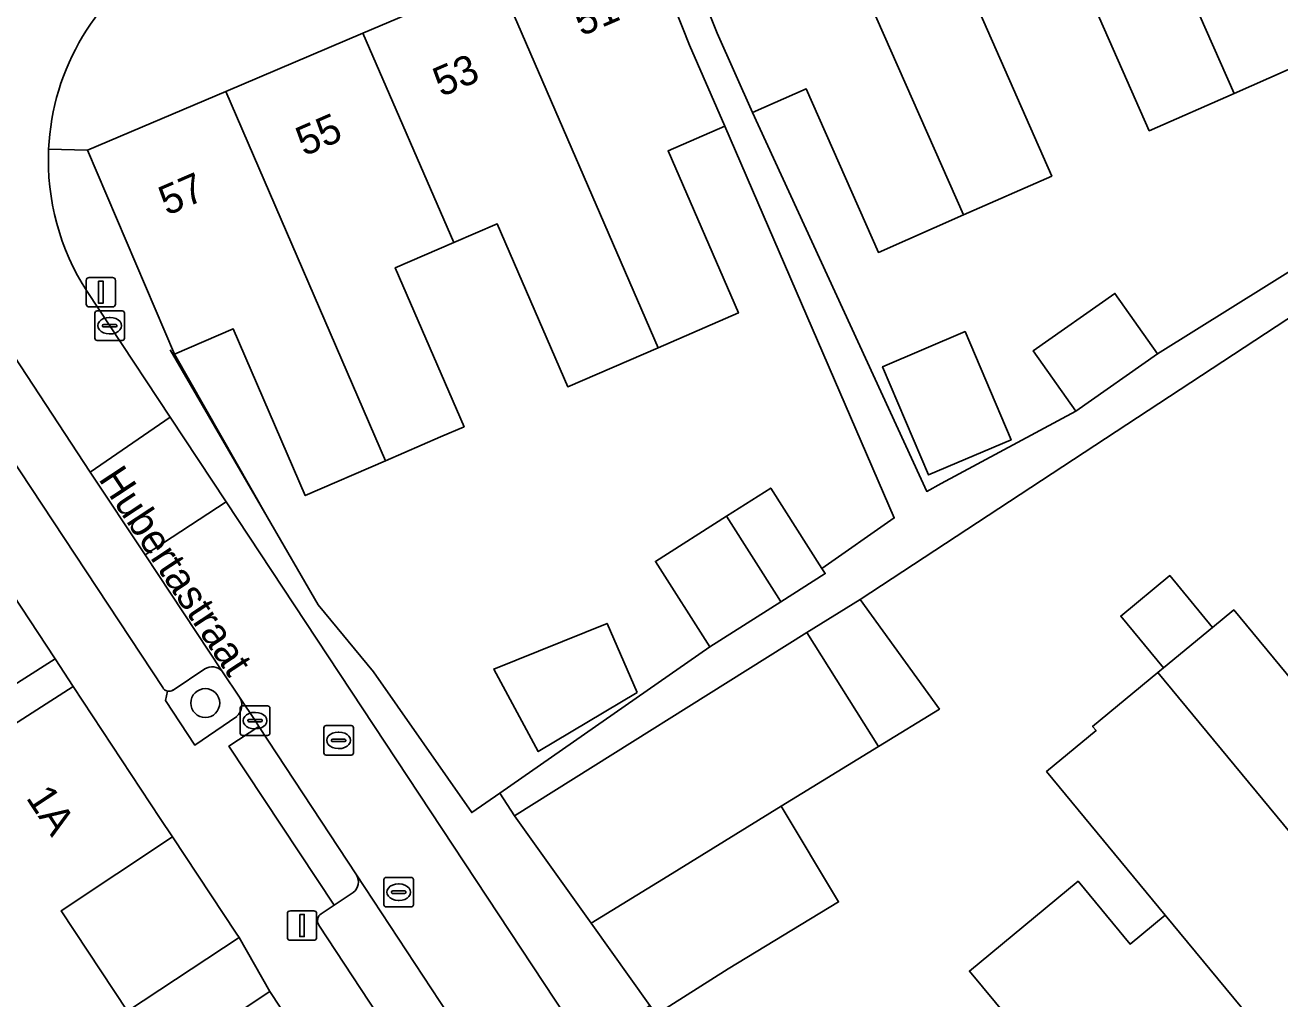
# Model space of a CAD drawing. Extents: x 159716 to 160783, y 383290 to 384031.
# Drawn here: x 160318.87 to 160361.4, y 383462.26 to 383495.28 of the extents above; entities that cross this region are included whole.
import ezdxf

# ---------------------------------------------------------------- set-up
doc = ezdxf.new("R2010")
doc.units = 0
for name, color, linetype in [('IMGEO_Boom', 7, 'Continuous'), ('IMGEO_Erf', 7, 'Continuous'), ('IMGEO_Groenvoorziening', 7, 'Continuous'), ('IMGEO_Kolk', 7, 'Continuous'), ('IMGEO_Lichtmast', 7, 'Continuous'), ('IMGEO_Muur', 7, 'Continuous'), ('IMGEO_Openbare_ruimte_label', 7, 'Continuous'), ('IMGEO_Pand', 7, 'Continuous'), ('IMGEO_Pand_nummerreeks', 7, 'Continuous'), ('IMGEO_Parkeervlak_open', 7, 'Continuous'), ('IMGEO_Rijbaan_lokaal_open', 7, 'Continuous'), ('IMGEO_Rioolput', 7, 'Continuous'), ('IMGEO_Voetpad_open', 7, 'Continuous')]:
    doc.layers.add(name, color=color, linetype=linetype)

msp = doc.modelspace()

# ---------------------------------------------------------------- linework, layer by layer
at = {"layer": 'IMGEO_Boom'}
msp.add_circle((160324.974, 383472.289), 0.489, dxfattribs=at)
at = {"layer": 'IMGEO_Erf'}
for points in [[(160361.957, 383500.643), (160360.479, 383500), (160360.284, 383499.915), (160362.78, 383494.253), (160359.848, 383492.96), (160356.969, 383491.691), (160354.525, 383497.235), (160352.802, 383496.475), (160351.193, 383495.766), (160353.666, 383490.157), (160350.674, 383488.838), (160347.79, 383487.566), (160345.344, 383493.113), (160343.517, 383492.308), (160349.426, 383479.467), (160349.919, 383479.732), (160354.477, 383482.181), (160353.035, 383484.235), (160355.803, 383486.177), (160357.244, 383484.124), (160368.603, 383491.221)], [(160377.174, 383495.494), (160347.169, 383475.795), (160349.856, 383472.083), (160347.792, 383470.815), (160344.494, 383468.789), (160346.437, 383465.549), (160342.694, 383463.274), (160340.259, 383461.73)], [(160352.636, 383461.069), (160350.873, 383463.203), (160354.558, 383466.248), (160356.321, 383464.114), (160357.509, 383465.095), (160353.487, 383469.965), (160355.169, 383471.354), (160355.05, 383471.498), (160357.26, 383473.324), (160357.454, 383473.484), (160356.003, 383475.24), (160357.661, 383476.61), (160359.112, 383474.854), (160359.831, 383475.448), (160363.807, 383470.636)], [(160316.163, 383470.065), (160320.501, 383472.85), (160319.888, 383473.788), (160315.517, 383471.013)], [(160320.906, 383458.365), (160327.156, 383462.508), (160326.123, 383464.339), (160322.334, 383461.84)]]:
    msp.add_lwpolyline(points, dxfattribs=at)
for points in [[(160342.579, 383491.845), (160340.662, 383491.015), (160343.043, 383485.516), (160340.32, 383484.337), (160337.259, 383483.012), (160334.865, 383488.541), (160333.393, 383487.904), (160331.413, 383487.047), (160333.748, 383481.655), (160332.951, 383481.31), (160331.087, 383480.503), (160328.362, 383479.323), (160325.914, 383484.979), (160323.925, 383484.119), (160327.07, 383478.603), (160328.805, 383475.616), (160330.671, 383473.35), (160334.004, 383468.573), (160334.955, 383469.237), (160342.078, 383474.19), (160340.232, 383477.09), (160342.639, 383478.622), (160344.139, 383479.577), (160345.872, 383476.854), (160348.328, 383478.567)], [(160350.728, 383484.882), (160352.286, 383481.211), (160349.486, 383480.023), (160347.928, 383483.693)], [(160339.607, 383472.649), (160336.259, 383470.644), (160334.749, 383473.441), (160338.593, 383474.99)], [(160323.863, 383467.752), (160320.084, 383465.243), (160322.334, 383461.84), (160326.123, 383464.339), (160326.025, 383464.488)]]:
    msp.add_lwpolyline(points, close=True, dxfattribs=at)
at = {"layer": 'IMGEO_Groenvoorziening'}
for points in [[(160324.961, 383473.449), (160323.88, 383472.731)], [(160326.155, 383472.455), (160325.54, 383473.378)], [(160323.693, 383472.693), (160323.629, 383472.374), (160324.618, 383470.866), (160326.038, 383471.836)]]:
    msp.add_lwpolyline(points, dxfattribs=at)
for centre, radius, start, end in [((160325.205, 383473.046), 0.472, 44.8031, 121.2149), ((160323.744, 383472.922), 0.234, 257.4672, 305.5059), ((160325.718, 383472.217), 0.497, 309.989, 28.6041)]:
    msp.add_arc(centre, radius, start, end, dxfattribs=at)
at = {"layer": 'IMGEO_Kolk'}
for p, q in [((160321.308, 383485.583), (160322.16, 383485.583)), ((160321.233, 383484.657), (160321.233, 383485.509)), ((160321.721, 383485.363), (160321.746, 383485.363)), ((160322.234, 383485.509), (160322.234, 383484.657)), ((160321.492, 383485.077), (160321.492, 383485.089)), ((160321.93, 383485.04), (160321.532, 383485.04)), ((160321.535, 383485.126), (160321.933, 383485.126)), ((160321.744, 383484.803), (160321.719, 383484.803)), ((160321.976, 383485.089), (160321.976, 383485.077)), ((160322.16, 383484.583), (160321.308, 383484.583)), ((160326.161, 383471.267), (160326.161, 383472.119)), ((160326.236, 383472.193), (160327.088, 383472.193)), ((160326.649, 383471.973), (160326.674, 383471.973)), ((160327.162, 383472.119), (160327.162, 383471.267)), ((160326.42, 383471.687), (160326.42, 383471.699)), ((160326.858, 383471.65), (160326.46, 383471.65)), ((160326.463, 383471.736), (160326.861, 383471.736)), ((160326.904, 383471.699), (160326.904, 383471.687)), ((160327.088, 383471.193), (160326.236, 383471.193)), ((160326.672, 383471.413), (160326.647, 383471.413))]:
    msp.add_line(p, q, dxfattribs=at)
for points in [[(160321.308, 383485.583), (160322.16, 383485.583)], [(160321.233, 383484.657), (160321.233, 383485.509)], [(160322.234, 383485.509), (160322.234, 383484.657)], [(160322.16, 383484.583), (160321.308, 383484.583)], [(160326.161, 383471.267), (160326.161, 383472.119)], [(160326.236, 383472.193), (160327.088, 383472.193)], [(160327.162, 383472.119), (160327.162, 383471.267)], [(160327.088, 383471.193), (160326.236, 383471.193)]]:
    msp.add_lwpolyline(points, dxfattribs=at)
for centre, radius, start, end in [((160321.31, 383485.507), 0.0765, 91.552, 178.448), ((160321.31, 383485.507), 0.0765, 91.552, 178.448), ((160322.158, 383485.507), 0.0765, 1.552, 88.448), ((160322.158, 383485.507), 0.0765, 1.552, 88.448), ((160321.532, 383485.086), 0.0403, 85.8775, 175.7526), ((160321.529, 383485.076), 0.0366, 178.938, 274.7102), ((160321.933, 383485.083), 0.043, 264.8664, 352.4533), ((160321.937, 383485.088), 0.0386, 1.7309, 96.639), ((160321.31, 383484.659), 0.0765, 181.552, 268.448), ((160321.31, 383484.659), 0.0765, 181.552, 268.448), ((160322.158, 383484.659), 0.0765, 271.552, 358.448), ((160322.158, 383484.659), 0.0765, 271.552, 358.448), ((160326.238, 383472.117), 0.0765, 91.552, 178.448), ((160326.238, 383472.117), 0.0765, 91.552, 178.448), ((160327.086, 383472.117), 0.0765, 1.552, 88.448), ((160327.086, 383472.117), 0.0765, 1.552, 88.448), ((160326.46, 383471.696), 0.0403, 85.8775, 175.7526), ((160326.457, 383471.686), 0.0366, 178.938, 274.7102), ((160326.861, 383471.693), 0.043, 264.8664, 352.4533), ((160326.865, 383471.698), 0.0386, 1.7309, 96.639), ((160326.238, 383471.269), 0.0765, 181.552, 268.448), ((160326.238, 383471.269), 0.0765, 181.552, 268.448), ((160327.086, 383471.269), 0.0765, 271.552, 358.448), ((160327.086, 383471.269), 0.0765, 271.552, 358.448)]:
    msp.add_arc(centre, radius, start, end, dxfattribs=at)
for centre, major_axis, ratio, start_param, end_param in [((160321.72, 383485.083), (-0.387, 0.002), 0.722429, 4.712389, 7.853982), ((160321.745, 383485.083), (-0.39, 0.002), 0.717154, 1.570796, 4.712389), ((160326.648, 383471.693), (-0.387, 0.002), 0.722429, 4.712389, 7.853982), ((160326.673, 383471.693), (-0.39, 0.002), 0.717154, 1.570796, 4.712389)]:
    msp.add_ellipse(centre, major_axis=major_axis, ratio=ratio, start_param=start_param, end_param=end_param, dxfattribs=at)
at = {"layer": 'IMGEO_Lichtmast'}
for p, q in [((160320.939, 383485.819), (160320.939, 383486.619)), ((160320.939, 383486.619), (160320.939, 383485.819)), ((160321.039, 383486.719), (160321.829, 383486.719)), ((160321.829, 383486.719), (160321.039, 383486.719)), ((160321.929, 383486.619), (160321.929, 383485.819)), ((160321.929, 383485.819), (160321.929, 383486.619)), ((160321.829, 383485.719), (160321.039, 383485.719)), ((160321.039, 383485.719), (160321.829, 383485.719)), ((160327.758, 383464.345), (160327.758, 383465.145)), ((160327.758, 383465.145), (160327.758, 383464.345)), ((160327.858, 383465.245), (160328.648, 383465.245)), ((160328.648, 383465.245), (160327.858, 383465.245)), ((160328.748, 383465.145), (160328.748, 383464.345)), ((160328.748, 383464.345), (160328.748, 383465.145)), ((160328.648, 383464.245), (160327.858, 383464.245)), ((160327.858, 383464.245), (160328.648, 383464.245))]:
    msp.add_line(p, q, dxfattribs=at)
for points in [[(160321.359, 383486.594), (160321.509, 383486.594), (160321.509, 383485.844), (160321.359, 383485.844), (160321.359, 383486.594)], [(160328.178, 383465.12), (160328.328, 383465.12), (160328.328, 383464.37), (160328.178, 383464.37), (160328.178, 383465.12)]]:
    msp.add_lwpolyline(points, dxfattribs=at)
for centre, start, end in [((160321.039, 383486.619), 90, 180), ((160321.039, 383486.619), 90, 180), ((160321.829, 383486.619), 0, 90), ((160321.829, 383486.619), 360, 90), ((160321.039, 383485.819), 180, 270), ((160321.039, 383485.819), 180, 270), ((160321.829, 383485.819), 270, 0), ((160321.829, 383485.819), 270, 0), ((160327.858, 383465.145), 90, 180), ((160327.858, 383465.145), 90, 180), ((160328.648, 383465.145), 0, 90), ((160328.648, 383465.145), 360, 90), ((160327.858, 383464.345), 180, 270), ((160327.858, 383464.345), 180, 270), ((160328.648, 383464.345), 270, 0), ((160328.648, 383464.345), 270, 0)]:
    msp.add_arc(centre, 0.1, start, end, dxfattribs=at)
at = {"layer": 'IMGEO_Muur'}
msp.add_lwpolyline([(160323.781, 383484.267), (160327.07, 383478.603)], dxfattribs=at)
at = {"layer": 'IMGEO_Pand'}
for points in [[(160361.957, 383500.643), (160358.887, 383507.606), (160354.3, 383505.544), (160356.744, 383500), (160359.848, 383492.96), (160362.78, 383494.253), (160360.284, 383499.915), (160360.479, 383500)], [(160356.744, 383500), (160354.3, 383505.544), (160349.713, 383503.482), (160351.248, 383500), (160352.802, 383496.475), (160354.525, 383497.235), (160356.969, 383491.691), (160359.848, 383492.96)], [(160352.802, 383496.475), (160351.248, 383500), (160349.713, 383503.482), (160345.126, 383501.421), (160345.752, 383500), (160350.674, 383488.838), (160353.666, 383490.157), (160351.193, 383495.766)], [(160345.752, 383500), (160345.126, 383501.421), (160340.568, 383499.373), (160342.327, 383495.007), (160343.517, 383492.308), (160345.344, 383493.113), (160347.79, 383487.566), (160350.674, 383488.838)], [(160341.388, 383494.596), (160339.658, 383498.966), (160337.66, 383498.119), (160334.864, 383496.934), (160340.32, 383484.337), (160343.043, 383485.516), (160340.662, 383491.015), (160342.579, 383491.845)], [(160334.864, 383496.934), (160334.639, 383496.839), (160330.319, 383495.003), (160333.393, 383487.904), (160334.865, 383488.541), (160337.259, 383483.012), (160340.32, 383484.337)], [(160330.319, 383495.003), (160325.666, 383493.025), (160331.087, 383480.503), (160332.951, 383481.31), (160333.748, 383481.655), (160331.413, 383487.047), (160333.393, 383487.904)], [(160325.666, 383493.025), (160320.978, 383491.032), (160323.925, 383484.119), (160325.914, 383484.979), (160328.362, 383479.323), (160331.087, 383480.503)], [(160354.477, 383482.181), (160357.244, 383484.124), (160355.803, 383486.177), (160353.035, 383484.235)], [(160352.286, 383481.211), (160350.728, 383484.882), (160347.928, 383483.693), (160349.486, 383480.023)], [(160344.413, 383475.836), (160344.485, 383475.723), (160345.985, 383476.677), (160345.872, 383476.854), (160344.139, 383479.577), (160342.639, 383478.622)], [(160344.485, 383475.723), (160344.413, 383475.836), (160342.639, 383478.622), (160340.232, 383477.09), (160342.078, 383474.19)], [(160319.888, 383473.788), (160317.002, 383478.148), (160310.482, 383473.836), (160311.553, 383472.215), (160306.482, 383468.864), (160308.24, 383466.203), (160315.517, 383471.013)], [(160357.454, 383473.484), (160359.112, 383474.854), (160357.661, 383476.61), (160356.003, 383475.24)], [(160347.792, 383470.815), (160349.856, 383472.083), (160347.169, 383475.795), (160345.36, 383474.681)], [(160365.148, 383471.745), (160363.807, 383470.636), (160359.831, 383475.448), (160359.112, 383474.854), (160357.454, 383473.484), (160357.26, 383473.324), (160366.261, 383462.432), (160370.167, 383465.67)], [(160339.607, 383472.649), (160338.593, 383474.99), (160334.749, 383473.441), (160336.259, 383470.644)], [(160347.792, 383470.815), (160345.36, 383474.681), (160335.459, 383468.466), (160338.052, 383464.827), (160340.646, 383466.423), (160344.494, 383468.789)], [(160357.26, 383473.324), (160355.05, 383471.498), (160355.169, 383471.354), (160353.487, 383469.965), (160357.509, 383465.095), (160362.373, 383459.209), (160366.261, 383462.432)], [(160323.863, 383467.752), (160323.45, 383468.378), (160320.501, 383472.85), (160316.163, 383470.065), (160308.387, 383464.917), (160310.11, 383462.341), (160314.972, 383465.593), (160316.595, 383463.166), (160314.392, 383461.692), (160316.781, 383458.12), (160322.334, 383461.84), (160320.084, 383465.243)], [(160346.437, 383465.549), (160344.494, 383468.789), (160340.646, 383466.423), (160338.052, 383464.827), (160340.045, 383462.03), (160340.259, 383461.73), (160342.694, 383463.274)], [(160362.373, 383459.209), (160357.509, 383465.095), (160356.321, 383464.114), (160354.558, 383466.248), (160350.873, 383463.203), (160352.636, 383461.069), (160354.44, 383458.886), (160350.587, 383455.719), (160353.661, 383451.987)], [(160327.156, 383462.508), (160320.906, 383458.365), (160325.09, 383452.053), (160331.323, 383456.203)]]:
    msp.add_lwpolyline(points, close=True, dxfattribs=at)
at = {"layer": 'IMGEO_Parkeervlak_open'}
for points in [[(160321.07, 383480.112), (160315.501, 383488.603)], [(160314.226, 383486.906), (160323.531, 383472.82)], [(160325.54, 383473.378), (160322.931, 383477.317), (160321.07, 383480.112)], [(160323.88, 383472.731), (160324.961, 383473.449)], [(160337.159, 383455.728), (160330.101, 383466.464)], [(160329.988, 383465.863), (160329.34, 383465.431), (160328.905, 383465.147)], [(160328.82, 383464.762), (160335.102, 383455.207)]]:
    msp.add_lwpolyline(points, dxfattribs=at)
for centre, radius, start, end in [((160325.205, 383473.046), 0.472, 44.8031, 121.2149), ((160323.736, 383472.915), 0.226, 204.8062, 259.0044), ((160323.744, 383472.922), 0.234, 257.4672, 305.5059), ((160329.695, 383466.229), 0.469, 308.6775, 30.0256), ((160329.062, 383464.91), 0.284, 123.5463, 211.5537)]:
    msp.add_arc(centre, radius, start, end, dxfattribs=at)
at = {"layer": 'IMGEO_Rijbaan_lokaal_open'}
for points in [[(160292.39, 383523.373), (160293.324, 383521.833), (160294.063, 383520.726), (160294.088, 383520.688), (160300.858, 383510.766), (160304.222, 383505.642), (160304.805, 383504.752), (160314.883, 383489.53), (160315.501, 383488.603), (160321.07, 383480.112), (160323.782, 383481.981), (160321.734, 383485.083), (160320.97, 383486.241)], [(160348.927, 383443.894), (160348.384, 383444.716), (160325.677, 383479.111), (160322.931, 383477.317), (160325.54, 383473.378), (160326.155, 383472.455), (160326.662, 383471.693), (160326.787, 383471.49), (160330.101, 383466.464), (160337.159, 383455.728), (160337.968, 383454.522), (160341.741, 383448.827), (160345.061, 383443.817)]]:
    msp.add_lwpolyline(points, dxfattribs=at)
msp.add_lwpolyline([(160323.782, 383481.981), (160321.07, 383480.112), (160322.931, 383477.317), (160325.677, 383479.111)], close=True, dxfattribs=at)
for centre, radius, start, end in [((160327.829, 383490.692), 8.175, 120.8352, 177.3693), ((160327.822, 383490.687), 8.167, 177.3301, 212.9771)]:
    msp.add_arc(centre, radius, start, end, dxfattribs=at)
at = {"layer": 'IMGEO_Rioolput'}
for p, q in [((160329.066, 383471.524), (160329.918, 383471.524)), ((160328.991, 383470.598), (160328.991, 383471.45)), ((160329.479, 383471.304), (160329.504, 383471.304)), ((160329.992, 383471.45), (160329.992, 383470.598)), ((160329.25, 383471.018), (160329.25, 383471.03)), ((160329.688, 383470.981), (160329.29, 383470.981)), ((160329.293, 383471.067), (160329.691, 383471.067)), ((160329.502, 383470.744), (160329.477, 383470.744)), ((160329.734, 383471.03), (160329.734, 383471.018)), ((160329.918, 383470.524), (160329.066, 383470.524)), ((160331.029, 383465.45), (160331.029, 383466.302)), ((160331.104, 383466.376), (160331.956, 383466.376)), ((160331.517, 383466.156), (160331.542, 383466.156)), ((160332.03, 383466.302), (160332.03, 383465.45)), ((160331.288, 383465.87), (160331.288, 383465.882)), ((160331.726, 383465.833), (160331.328, 383465.833)), ((160331.331, 383465.919), (160331.729, 383465.919)), ((160331.54, 383465.596), (160331.515, 383465.596)), ((160331.772, 383465.882), (160331.772, 383465.87)), ((160331.956, 383465.376), (160331.104, 383465.376))]:
    msp.add_line(p, q, dxfattribs=at)
for points in [[(160329.066, 383471.524), (160329.918, 383471.524)], [(160328.991, 383470.598), (160328.991, 383471.45)], [(160329.992, 383471.45), (160329.992, 383470.598)], [(160329.918, 383470.524), (160329.066, 383470.524)], [(160331.029, 383465.45), (160331.029, 383466.302)], [(160331.104, 383466.376), (160331.956, 383466.376)], [(160332.03, 383466.302), (160332.03, 383465.45)], [(160331.956, 383465.376), (160331.104, 383465.376)]]:
    msp.add_lwpolyline(points, dxfattribs=at)
for centre, radius, start, end in [((160329.068, 383471.448), 0.0765, 91.552, 178.448), ((160329.068, 383471.448), 0.0765, 91.552, 178.448), ((160329.916, 383471.448), 0.0765, 1.552, 88.448), ((160329.916, 383471.448), 0.0765, 1.552, 88.448), ((160329.29, 383471.027), 0.0403, 85.8775, 175.7526), ((160329.287, 383471.017), 0.0366, 178.938, 274.7102), ((160329.691, 383471.024), 0.043, 264.8664, 352.4533), ((160329.695, 383471.029), 0.0386, 1.7309, 96.639), ((160329.068, 383470.6), 0.0765, 181.552, 268.448), ((160329.068, 383470.6), 0.0765, 181.552, 268.448), ((160329.916, 383470.6), 0.0765, 271.552, 358.448), ((160329.916, 383470.6), 0.0765, 271.552, 358.448), ((160331.106, 383466.3), 0.0765, 91.552, 178.448), ((160331.106, 383466.3), 0.0765, 91.552, 178.448), ((160331.954, 383466.3), 0.0765, 1.552, 88.448), ((160331.954, 383466.3), 0.0765, 1.552, 88.448), ((160331.328, 383465.879), 0.0403, 85.8775, 175.7526), ((160331.325, 383465.869), 0.0366, 178.938, 274.7102), ((160331.729, 383465.876), 0.043, 264.8664, 352.4533), ((160331.733, 383465.881), 0.0386, 1.7309, 96.639), ((160331.106, 383465.452), 0.0765, 181.552, 268.448), ((160331.106, 383465.452), 0.0765, 181.552, 268.448), ((160331.954, 383465.452), 0.0765, 271.552, 358.448), ((160331.954, 383465.452), 0.0765, 271.552, 358.448)]:
    msp.add_arc(centre, radius, start, end, dxfattribs=at)
for centre, major_axis, ratio, start_param, end_param in [((160329.478, 383471.024), (-0.387, 0.002), 0.722429, 4.712389, 7.853982), ((160329.503, 383471.024), (-0.39, 0.002), 0.717154, 1.570796, 4.712389), ((160331.516, 383465.876), (-0.387, 0.002), 0.722429, 4.712389, 7.853982), ((160331.541, 383465.876), (-0.39, 0.002), 0.717154, 1.570796, 4.712389)]:
    msp.add_ellipse(centre, major_axis=major_axis, ratio=ratio, start_param=start_param, end_param=end_param, dxfattribs=at)
at = {"layer": 'IMGEO_Voetpad_open'}
for points in [[(160284.545, 383530.303), (160285.829, 383525.827), (160286.561, 383524.223), (160289.359, 383519.981), (160292.122, 383515.796), (160294.884, 383511.612), (160297.647, 383507.427), (160300.41, 383503.242), (160303.172, 383499.058), (160305.934, 383494.875), (160306.941, 383493.349), (160308.699, 383490.692), (160311.467, 383486.511), (160314.234, 383482.33), (160317.002, 383478.148), (160319.888, 383473.788), (160320.501, 383472.85), (160323.45, 383468.378), (160323.863, 383467.752), (160326.025, 383464.488), (160326.123, 383464.339), (160327.156, 383462.508), (160331.323, 383456.203)], [(160319.663, 383491.067), (160320.978, 383491.032), (160325.666, 383493.025), (160330.319, 383495.003), (160334.639, 383496.839), (160334.864, 383496.934), (160337.66, 383498.119), (160339.658, 383498.966), (160340.568, 383499.373), (160345.126, 383501.421), (160349.713, 383503.482), (160354.3, 383505.544), (160358.887, 383507.606), (160363.258, 383509.57)], [(160368.603, 383491.221), (160357.244, 383484.124), (160354.477, 383482.181), (160349.919, 383479.732), (160349.426, 383479.467), (160343.517, 383492.308), (160342.327, 383495.007), (160340.568, 383499.373), (160339.658, 383498.966), (160341.388, 383494.596), (160342.579, 383491.845), (160348.328, 383478.567), (160345.872, 383476.854), (160345.985, 383476.677), (160344.485, 383475.723), (160342.078, 383474.19), (160334.955, 383469.237), (160335.459, 383468.466), (160345.36, 383474.681), (160347.169, 383475.795), (160377.174, 383495.494)], [(160335.459, 383468.466), (160334.955, 383469.237), (160334.004, 383468.573), (160330.671, 383473.35), (160328.805, 383475.616), (160327.07, 383478.603), (160323.925, 383484.119), (160320.978, 383491.032), (160319.663, 383491.067)], [(160323.531, 383472.82), (160314.226, 383486.906)], [(160320.97, 383486.241), (160321.734, 383485.083), (160323.782, 383481.981), (160325.677, 383479.111), (160348.384, 383444.716), (160348.927, 383443.894)], [(160326.038, 383471.836), (160324.618, 383470.866), (160323.629, 383472.374), (160323.693, 383472.693)], [(160328.905, 383465.147), (160329.34, 383465.431), (160325.775, 383470.828), (160326.787, 383471.49), (160326.662, 383471.693), (160326.155, 383472.455)], [(160326.787, 383471.49), (160325.775, 383470.828), (160329.34, 383465.431), (160329.988, 383465.863)], [(160330.101, 383466.464), (160326.787, 383471.49)], [(160346.797, 383450.296), (160339.18, 383461.368), (160340.045, 383462.03), (160338.052, 383464.827), (160335.459, 383468.466)], [(160335.102, 383455.207), (160328.82, 383464.762)]]:
    msp.add_lwpolyline(points, dxfattribs=at)
for centre, radius, start, end in [((160327.829, 383490.692), 8.175, 120.8352, 177.3693), ((160327.822, 383490.687), 8.167, 177.3301, 212.9771), ((160323.736, 383472.915), 0.226, 204.8062, 259.0044), ((160325.718, 383472.217), 0.497, 309.989, 28.6041), ((160329.695, 383466.229), 0.469, 308.6775, 30.0256), ((160329.062, 383464.91), 0.284, 123.5463, 211.5537)]:
    msp.add_arc(centre, radius, start, end, dxfattribs=at)

# ---------------------------------------------------------------- texts
at = {"layer": 'IMGEO_Openbare_ruimte_label'}
msp.add_text('Hubertastraat', height=1, rotation=303.3722, dxfattribs=at).set_placement((160321.331, 383479.89))
at = {"layer": 'IMGEO_Pand_nummerreeks'}
for s, rotation, p in [('51', 23.4053, (160337.727, 383494.885)), ('53', 23.4053, (160332.974, 383492.827)), ('55', 23.4053, (160328.326, 383490.815)), ('57', 23.4053, (160323.677, 383488.803)), ('1A', 303.4663, (160318.877, 383469.076))]:
    msp.add_text(s, height=1, rotation=rotation, dxfattribs=at).set_placement(p)

doc.saveas('drawing.dxf')
